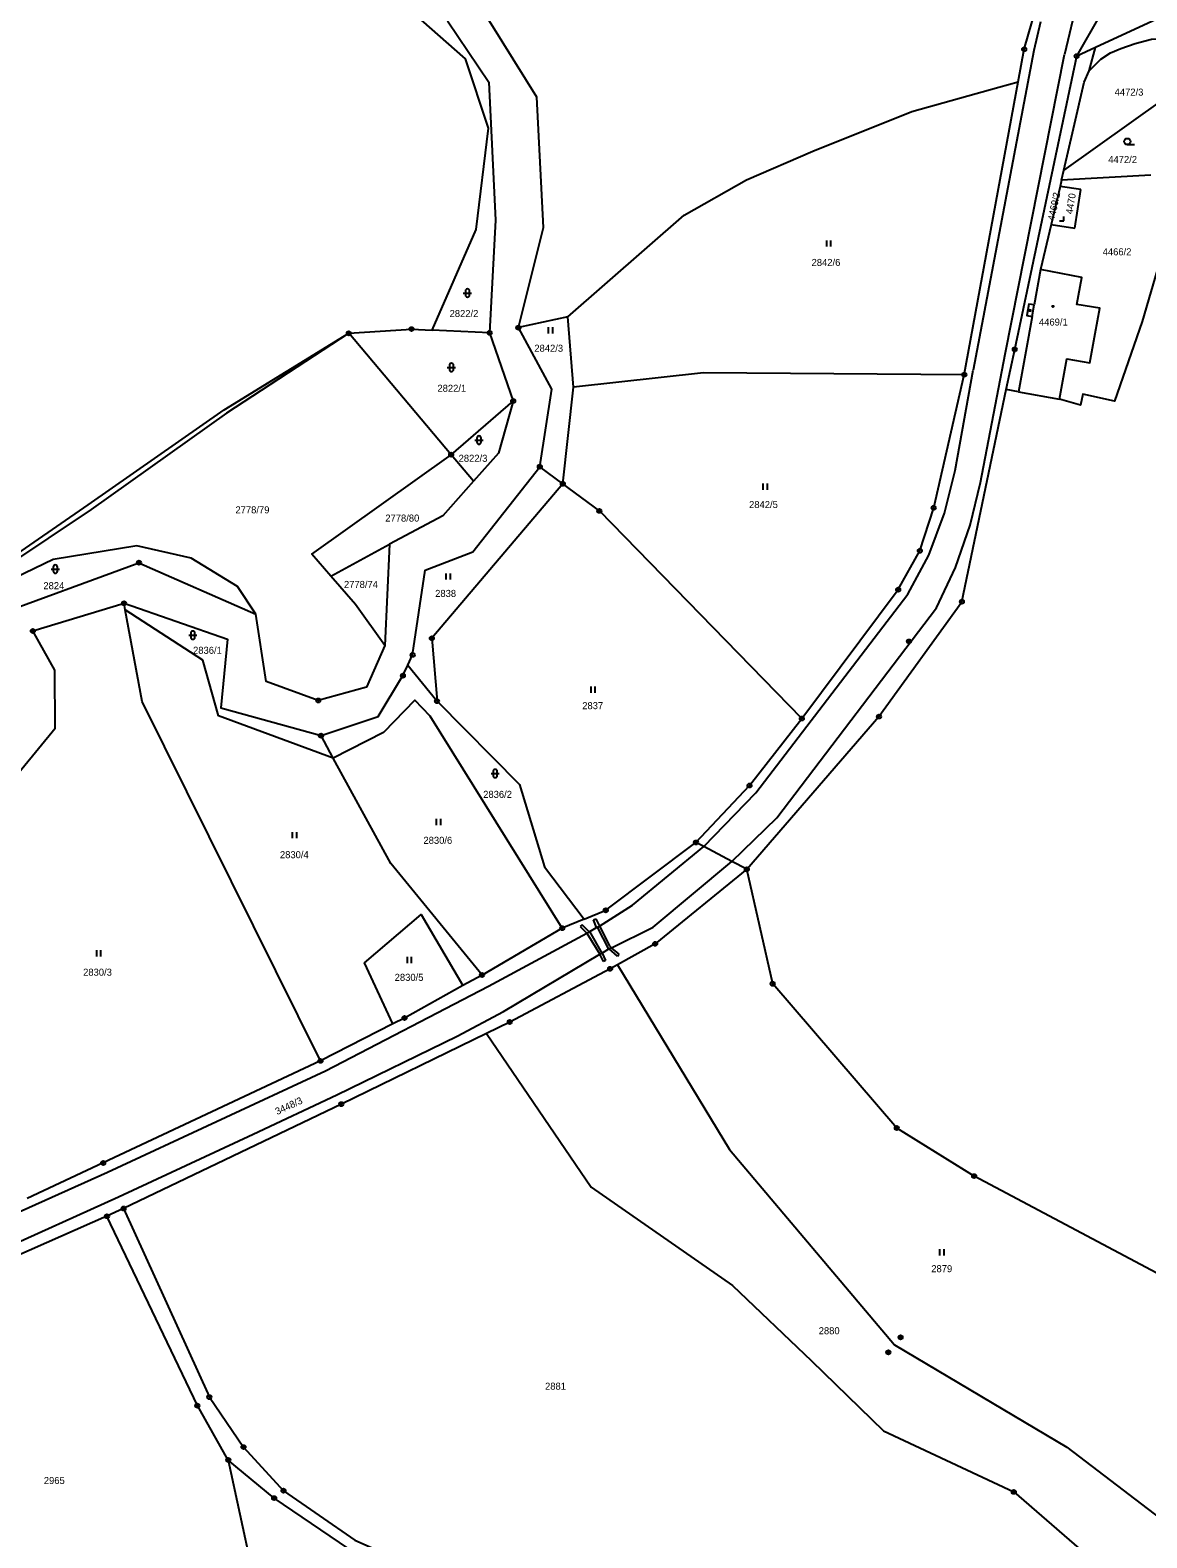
# Model space of a CAD drawing. Extents: x -733394 to -722299, y -1082822 to -1075049.
# Drawn here: x -726778 to -726508.1, y -1078292.1 to -1077927.7 of the extents above; entities that cross this region are included whole.
import ezdxf

# ---------------------------------------------------------------- set-up
doc = ezdxf.new("R2010")
doc.units = 0
for name, color, linetype in [('Hranice parcel', 7, 'Continuous'), ('Parcelní čísla', 7, 'Continuous'), ('Vnitřní kresba', 7, 'Continuous'), ('Značky bodu BP', 7, 'Continuous'), ('Značky budov', 7, 'Continuous'), ('Značky kultur', 7, 'Continuous')]:
    doc.layers.add(name, color=color, linetype=linetype)

msp = doc.modelspace()

# ---------------------------------------------------------------- linework, layer by layer
at = {"layer": 'Hranice parcel'}
for p, q in [((-726525.09, -1077934.01), (-726519.37, -1077923.99)), ((-726520.57, -1077931.93), (-726525.09, -1077934.01)), ((-726522.11, -1077937.58), (-726520.57, -1077931.93)), ((-726552.27, -1078011.01), (-726539.23, -1077940.23)), ((-726504.35, -1077944.6), (-726528.19, -1077961.56)), ((-726528.75, -1077963.98), (-726528.19, -1077961.56)), ((-726529.11, -1077965.49), (-726531.27, -1077974.69)), ((-726528.75, -1077963.98), (-726529.11, -1077965.49)), ((-726524.06, -1077966.28), (-726529.11, -1077965.49)), ((-726507.21, -1077962.79), (-726528.75, -1077963.98)), ((-726525.53, -1077975.6), (-726524.06, -1077966.28)), ((-726531.27, -1077974.69), (-726533.83, -1077985.61)), ((-726531.27, -1077974.69), (-726525.53, -1077975.6)), ((-726648.06, -1077996.98), (-726660.03, -1077999.63)), ((-726646.74, -1078013.98), (-726648.06, -1077996.98)), ((-726676.29, -1078030.35), (-726701.03, -1078000.99)), ((-726666.98, -1078000.89), (-726680.87, -1078000.22)), ((-726666.98, -1078000.89), (-726661.28, -1078017.37)), ((-726649.3, -1078037.37), (-726646.74, -1078013.98)), ((-726539.16, -1078015.15), (-726542.11, -1078014.62)), ((-726539.16, -1078015.15), (-726529.29, -1078016.92)), ((-726676.29, -1078030.35), (-726661.28, -1078017.37)), ((-726670.88, -1078036.77), (-726676.29, -1078030.35)), ((-726649.3, -1078037.37), (-726654.86, -1078033.24)), ((-726705.35, -1078059.69), (-726691.22, -1078051.96)), ((-726691.22, -1078051.96), (-726692.34, -1078076.48)), ((-726755.04, -1078067.84), (-726755.33, -1078066.25)), ((-726686.77, -1078081.24), (-726679.7, -1078089.92)), ((-726704.77, -1078103.69), (-726707.73, -1078098.25)), ((-726644.17, -1078142.62), (-726649.43, -1078144.78)), ((-726649.43, -1078144.78), (-726668.82, -1078156.12)), ((-726668.82, -1078156.12), (-726673.42, -1078158.67)), ((-726690.37, -1078167.94), (-726707.86, -1078176.87)), ((-726755.45, -1078212.56), (-726759.47, -1078214.42))]:
    msp.add_line(p, q, dxfattribs=at)
for points in [[(-726660.03, -1077999.63), (-726653.94, -1077975.39), (-726655.55, -1077943.91), (-726669.65, -1077921.32), (-726683.01, -1077905.75), (-726679.32, -1077899.58), (-726673.22, -1077896.62), (-726651.17, -1077893.78), (-726644.73, -1077885.21), (-726645.7, -1077873.04), (-726645.74, -1077854.21), (-726623.3, -1077844.01), (-726597.38, -1077824.94)], [(-726539.23, -1077940.23), (-726537.78, -1077932.34), (-726530.94, -1077908.56), (-726528.88, -1077897.46)], [(-726455.35, -1077916.04), (-726503.67, -1077924.11), (-726520.57, -1077931.93)], [(-726680.87, -1078000.22), (-726670.26, -1077975.87), (-726667.28, -1077951.39), (-726672.82, -1077934.66), (-726683.5, -1077925.22)], [(-726677.13, -1077925.51), (-726667.21, -1077940.28), (-726665.55, -1077973.63), (-726666.98, -1078000.89)], [(-726522.11, -1077937.58), (-726519.24, -1077934.76), (-726516.9, -1077933.22), (-726514.41, -1077932.18), (-726510.94, -1077930.96), (-726507.04, -1077929.88), (-726502.49, -1077929.82), (-726487.98, -1077934.6)], [(-726542.11, -1078014.62), (-726540.07, -1078004.9), (-726525.09, -1077934.01)], [(-726487.98, -1077934.6), (-726482.33, -1077936.47), (-726486.18, -1077958.05), (-726489.6, -1077957.22), (-726491.65, -1077967.94), (-726499.95, -1077966.19), (-726509.24, -1077998.13), (-726515.97, -1078017.39), (-726523.58, -1078015.73), (-726524.17, -1078018.36), (-726529.29, -1078016.92)], [(-726648.06, -1077996.98), (-726619.97, -1077972.42), (-726604.9, -1077963.9), (-726588.86, -1077957), (-726564.94, -1077947.4), (-726543.89, -1077941.53), (-726539.23, -1077940.23)], [(-726528.19, -1077961.56), (-726525.84, -1077951.47), (-726523.26, -1077940.27), (-726522.11, -1077937.58)], [(-726533.83, -1077985.61), (-726535.37, -1077994.15), (-726536.65, -1077993.92), (-726537.15, -1077996.71), (-726535.87, -1077996.94), (-726537.39, -1078005.36), (-726539.16, -1078015.15)], [(-726529.29, -1078016.92), (-726527.48, -1078007.15), (-726521.95, -1078008.15), (-726520.62, -1078001.02), (-726519.48, -1077994.92), (-726525.06, -1077994), (-726523.85, -1077987.48), (-726533.83, -1077985.61)], [(-726956.76, -1078103.07), (-726916.26, -1078096.62), (-726894.27, -1078097.31), (-726880.98, -1078099.02), (-726851.37, -1078093.33), (-726828.89, -1078086.54), (-726807.91, -1078074.35), (-726784.66, -1078056.71), (-726764.05, -1078042.49), (-726731.12, -1078019.48), (-726701.03, -1078000.99)], [(-726701.03, -1078000.99), (-726730.54, -1078020.3), (-726763.3, -1078043.55), (-726784.02, -1078057.48), (-726806.51, -1078076.04), (-726828.18, -1078088.73), (-726850.5, -1078095.99), (-726881.73, -1078103.05)], [(-726701.03, -1078000.99), (-726685.87, -1077999.98), (-726680.87, -1078000.22)], [(-726654.86, -1078033.24), (-726651.92, -1078014.54), (-726660.03, -1077999.63)], [(-726552.27, -1078011.01), (-726615.33, -1078010.58), (-726646.74, -1078013.98)], [(-726591.52, -1078094.12), (-726568.23, -1078062.96), (-726563, -1078053.57), (-726559.65, -1078043.19), (-726552.27, -1078011.01)], [(-726604.83, -1078130.55), (-726572.88, -1078093.64), (-726552.84, -1078065.87), (-726542.11, -1078014.62)], [(-726661.28, -1078017.37), (-726664.86, -1078029.99), (-726670.88, -1078036.77)], [(-726705.35, -1078059.69), (-726709.92, -1078054.41), (-726676.29, -1078030.35)], [(-726686.77, -1078081.24), (-726685.6, -1078078.73), (-726682.55, -1078058.29), (-726671.03, -1078053.82), (-726654.86, -1078033.24)], [(-726670.88, -1078036.77), (-726678.26, -1078045.08), (-726691.22, -1078051.96)], [(-726649.3, -1078037.37), (-726680.95, -1078074.72), (-726679.7, -1078089.92)], [(-726591.52, -1078094.12), (-726640.46, -1078043.93), (-726649.3, -1078037.37)], [(-726723.46, -1078068.91), (-726727.94, -1078062.21), (-726739.1, -1078055.38), (-726752.28, -1078052.41), (-726772.43, -1078055.69), (-726786.39, -1078062.39), (-726789.4, -1078067.06)], [(-726787.84, -1078069.73), (-726751.74, -1078056.44), (-726723.46, -1078068.91)], [(-726692.34, -1078076.48), (-726699.42, -1078066.54), (-726705.35, -1078059.69)], [(-726814.74, -1078139.94), (-726801.72, -1078132.62), (-726772.02, -1078096.47), (-726772.07, -1078082.42), (-726777.38, -1078072.95), (-726755.33, -1078066.25)], [(-726755.33, -1078066.25), (-726730.37, -1078074.9), (-726731.97, -1078091.53), (-726707.73, -1078098.25)], [(-726707.86, -1078176.87), (-726750.95, -1078090), (-726755.04, -1078067.84)], [(-726704.77, -1078103.69), (-726732.51, -1078093.46), (-726736.3, -1078080.04), (-726755.04, -1078067.84)], [(-726692.34, -1078076.48), (-726696.74, -1078086.57), (-726708.39, -1078089.74), (-726721.02, -1078085.17), (-726723.46, -1078068.91)], [(-726707.73, -1078098.25), (-726693.89, -1078093.66), (-726687.94, -1078083.74), (-726686.77, -1078081.24)], [(-726649.43, -1078144.78), (-726681.35, -1078093.57), (-726685.08, -1078089.69), (-726692.63, -1078097.46), (-726704.77, -1078103.69)], [(-726679.7, -1078089.92), (-726659.77, -1078110.08), (-726653.74, -1078129.99), (-726644.17, -1078142.62)], [(-726617.11, -1078124.06), (-726604.17, -1078110.31), (-726591.52, -1078094.12)], [(-726668.82, -1078156.12), (-726690.89, -1078129.17), (-726704.77, -1078103.69)], [(-726644.17, -1078142.62), (-726638.91, -1078140.46), (-726617.11, -1078124.06)], [(-726604.83, -1078130.55), (-726608.46, -1078128.63), (-726615.18, -1078125.08), (-726617.11, -1078124.06)], [(-726604.83, -1078130.55), (-726626.97, -1078148.57), (-726636.11, -1078153.64)], [(-726459.3, -1078257.53), (-726495.41, -1078233.66), (-726549.89, -1078204.71), (-726568.59, -1078193.09), (-726598.57, -1078158.23), (-726604.83, -1078130.55)], [(-726690.37, -1078167.94), (-726697.25, -1078153.16), (-726683.49, -1078141.46), (-726673.42, -1078158.67)], [(-726636.11, -1078153.64), (-726637.86, -1078154.61), (-726662.12, -1078167.47), (-726667.76, -1078170.22)], [(-726636.11, -1078153.64), (-726609.01, -1078198.32), (-726569.14, -1078245.5), (-726527.52, -1078270.22), (-726498.89, -1078292.05)], [(-726673.42, -1078158.67), (-726687.56, -1078166.5), (-726690.37, -1078167.94)], [(-726667.76, -1078170.22), (-726702.81, -1078187.31), (-726755.45, -1078212.56)], [(-726667.76, -1078170.22), (-726642.43, -1078207.35), (-726608.32, -1078231.18), (-726589.23, -1078249.4), (-726571.77, -1078266.28), (-726540.3, -1078281.05), (-726512.36, -1078305.31)], [(-726707.86, -1078176.87), (-726760.37, -1078201.53), (-726778.73, -1078210.16)], [(-726755.45, -1078212.56), (-726734.72, -1078258.13), (-726726.47, -1078270.21), (-726716.81, -1078280.76), (-726699.57, -1078292.75), (-726681.91, -1078300.5)], [(-726759.47, -1078214.42), (-726800.61, -1078232.52), (-726844.26, -1078251.65), (-726891.13, -1078272.13)], [(-726730.14, -1078273.34), (-726737.62, -1078260.19), (-726759.47, -1078214.42)], [(-726641.25, -1078325.8), (-726646.57, -1078316.41), (-726662.22, -1078310.65), (-726683.92, -1078304.12), (-726701.04, -1078294.84), (-726719.07, -1078282.54), (-726730.14, -1078273.34)], [(-726730.14, -1078273.34), (-726724.55, -1078299.46), (-726717.56, -1078318.29)]]:
    msp.add_lwpolyline(points, dxfattribs=at)
at = {"layer": 'Vnitřní kresba'}
for p, q in [((-726524.88, -1077920.32), (-726528.06, -1077933.62)), ((-726533.83, -1077925.74), (-726535.48, -1077932.64)), ((-726535.48, -1077932.64), (-726550.08, -1078009.91)), ((-726542.39, -1078006.06), (-726528.06, -1077933.62)), ((-726535.87, -1077996.94), (-726535.37, -1077994.15)), ((-726548.35, -1078037.09), (-726542.39, -1078006.06)), ((-726554.5, -1078034.19), (-726550.08, -1078009.91)), ((-726557.01, -1078044.44), (-726554.5, -1078034.19)), ((-726550.86, -1078047.35), (-726548.35, -1078037.09)), ((-726560.82, -1078054.6), (-726557.01, -1078044.44)), ((-726554.4, -1078057.63), (-726550.86, -1078047.35)), ((-726565.88, -1078064.07), (-726560.82, -1078054.6)), ((-726559, -1078067.32), (-726554.4, -1078057.63)), ((-726602.68, -1078112.08), (-726565.88, -1078064.07)), ((-726597.61, -1078118.14), (-726559, -1078067.32)), ((-726615.18, -1078125.08), (-726602.68, -1078112.08)), ((-726608.46, -1078128.63), (-726597.61, -1078118.14)), ((-726632.46, -1078139.2), (-726615.18, -1078125.08)), ((-726627.45, -1078144.51), (-726608.46, -1078128.63)), ((-726640.46, -1078144.28), (-726632.46, -1078139.2)), ((-726644.65, -1078143.99), (-726645.07, -1078144.42)), ((-726645.07, -1078144.42), (-726643.48, -1078145.97)), ((-726642.93, -1078145.67), (-726644.65, -1078143.99)), ((-726641.88, -1078142.76), (-726641.32, -1078142.55)), ((-726641.16, -1078144.65), (-726641.88, -1078142.76)), ((-726641.32, -1078142.55), (-726640.46, -1078144.28)), ((-726641.16, -1078144.65), (-726640.99, -1078144.55)), ((-726640.99, -1078144.55), (-726640.46, -1078144.28)), ((-726640.99, -1078144.55), (-726638.24, -1078149.9)), ((-726640.46, -1078144.28), (-726638, -1078149.06)), ((-726637.49, -1078149.5), (-726627.45, -1078144.51)), ((-726667.23, -1078158.81), (-726643.48, -1078145.97)), ((-726643.48, -1078145.97), (-726642.93, -1078145.67)), ((-726643.48, -1078145.97), (-726640.33, -1078151.1)), ((-726642.8, -1078145.6), (-726642.93, -1078145.67)), ((-726642.8, -1078145.6), (-726641.16, -1078144.65)), ((-726639.79, -1078150.84), (-726642.8, -1078145.6)), ((-726663.64, -1078164.9), (-726640.33, -1078151.1)), ((-726640.33, -1078151.1), (-726639.79, -1078150.84)), ((-726639.49, -1078152.82), (-726640.33, -1078151.1)), ((-726638.24, -1078149.9), (-726639.79, -1078150.84)), ((-726639.79, -1078150.84), (-726638.95, -1078152.56)), ((-726638.07, -1078149.79), (-726638.24, -1078149.9)), ((-726637.49, -1078149.5), (-726638.07, -1078149.79)), ((-726636.07, -1078151.52), (-726638.07, -1078149.79)), ((-726638, -1078149.06), (-726637.49, -1078149.5)), ((-726635.68, -1078151.07), (-726637.49, -1078149.5)), ((-726636.07, -1078151.52), (-726635.68, -1078151.07)), ((-726638.95, -1078152.56), (-726639.49, -1078152.82)), ((-726706.68, -1078179.3), (-726667.23, -1078158.81)), ((-726674.8, -1078170.9), (-726663.64, -1078164.9)), ((-726703.9, -1078185.06), (-726674.8, -1078170.9)), ((-726759.37, -1078203.77), (-726706.68, -1078179.3)), ((-726724.16, -1078194.59), (-726703.9, -1078185.06)), ((-726756.72, -1078209.72), (-726724.16, -1078194.59)), ((-726805.75, -1078224.57), (-726759.37, -1078203.77)), ((-726802.06, -1078230.28), (-726756.72, -1078209.72))]:
    msp.add_line(p, q, dxfattribs=at)
at = {"layer": 'Značky bodu BP'}
for centre, radius in [((-726537.78, -1077932.34), 0.5), ((-726537.78, -1077932.34), 0.0303), ((-726525.09, -1077934.01), 0.5), ((-726525.09, -1077934.01), 0.5), ((-726525.09, -1077934.01), 0.0303), ((-726525.09, -1077934.01), 0.0303), ((-726701.03, -1078000.99), 0.5), ((-726701.03, -1078000.99), 0.0303), ((-726685.87, -1077999.98), 0.5), ((-726685.87, -1077999.98), 0.0303), ((-726666.98, -1078000.89), 0.5), ((-726666.98, -1078000.89), 0.0303), ((-726660.03, -1077999.63), 0.5), ((-726660.03, -1077999.63), 0.0303), ((-726540.07, -1078004.9), 0.5), ((-726540.07, -1078004.9), 0.5), ((-726540.07, -1078004.9), 0.0303), ((-726540.07, -1078004.9), 0.0303), ((-726552.27, -1078011.01), 0.5), ((-726552.27, -1078011.01), 0.0303), ((-726661.28, -1078017.37), 0.5), ((-726661.28, -1078017.37), 0.0303), ((-726676.29, -1078030.35), 0.5), ((-726676.29, -1078030.35), 0.0303), ((-726654.86, -1078033.24), 0.5), ((-726654.86, -1078033.24), 0.0303), ((-726649.3, -1078037.37), 0.5), ((-726649.3, -1078037.37), 0.0303), ((-726640.46, -1078043.93), 0.5), ((-726640.46, -1078043.93), 0.0303), ((-726559.65, -1078043.19), 0.5), ((-726559.65, -1078043.19), 0.0303), ((-726563, -1078053.57), 0.5), ((-726751.74, -1078056.44), 0.5), ((-726751.74, -1078056.44), 0.0303), ((-726563, -1078053.57), 0.0303), ((-726568.23, -1078062.96), 0.5), ((-726568.23, -1078062.96), 0.0303), ((-726755.33, -1078066.25), 0.5), ((-726755.33, -1078066.25), 0.0303), ((-726552.84, -1078065.87), 0.5), ((-726552.84, -1078065.87), 0.5), ((-726552.84, -1078065.87), 0.0303), ((-726552.84, -1078065.87), 0.0303), ((-726777.38, -1078072.95), 0.5), ((-726777.38, -1078072.95), 0.0303), ((-726680.95, -1078074.72), 0.5), ((-726680.95, -1078074.72), 0.0303), ((-726565.62, -1078075.47), 0.5), ((-726685.6, -1078078.73), 0.5), ((-726685.6, -1078078.73), 0.0303), ((-726565.62, -1078075.47), 0.0303), ((-726687.94, -1078083.74), 0.5), ((-726687.94, -1078083.74), 0.0303), ((-726708.39, -1078089.74), 0.5), ((-726708.39, -1078089.74), 0.0303), ((-726679.7, -1078089.92), 0.5), ((-726679.7, -1078089.92), 0.0303), ((-726572.88, -1078093.64), 0.5), ((-726572.88, -1078093.64), 0.5), ((-726591.52, -1078094.12), 0.5), ((-726591.52, -1078094.12), 0.0303), ((-726572.88, -1078093.64), 0.0303), ((-726572.88, -1078093.64), 0.0303), ((-726707.73, -1078098.25), 0.5), ((-726707.73, -1078098.25), 0.0303), ((-726604.17, -1078110.31), 0.5), ((-726604.17, -1078110.31), 0.0303), ((-726617.11, -1078124.06), 0.5), ((-726617.11, -1078124.06), 0.5), ((-726617.11, -1078124.06), 0.0303), ((-726617.11, -1078124.06), 0.0303), ((-726604.83, -1078130.55), 0.5), ((-726604.83, -1078130.55), 0.5), ((-726604.83, -1078130.55), 0.5), ((-726604.83, -1078130.55), 0.0303), ((-726604.83, -1078130.55), 0.0303), ((-726604.83, -1078130.55), 0.0303), ((-726638.91, -1078140.46), 0.5), ((-726638.91, -1078140.46), 0.5), ((-726638.91, -1078140.46), 0.0303), ((-726638.91, -1078140.46), 0.0303), ((-726649.43, -1078144.78), 0.5), ((-726649.43, -1078144.78), 0.5), ((-726649.43, -1078144.78), 0.0303), ((-726649.43, -1078144.78), 0.0303), ((-726626.97, -1078148.57), 0.5), ((-726626.97, -1078148.57), 0.0303), ((-726637.86, -1078154.61), 0.5), ((-726637.86, -1078154.61), 0.0303), ((-726668.82, -1078156.12), 0.5), ((-726668.82, -1078156.12), 0.5), ((-726668.82, -1078156.12), 0.0303), ((-726668.82, -1078156.12), 0.0303), ((-726598.57, -1078158.23), 0.5), ((-726598.57, -1078158.23), 0.5), ((-726598.57, -1078158.23), 0.0303), ((-726598.57, -1078158.23), 0.0303), ((-726687.56, -1078166.5), 0.5), ((-726687.56, -1078166.5), 0.5), ((-726687.56, -1078166.5), 0.0303), ((-726687.56, -1078166.5), 0.0303), ((-726662.12, -1078167.47), 0.5), ((-726662.12, -1078167.47), 0.0303), ((-726707.86, -1078176.87), 0.5), ((-726707.86, -1078176.87), 0.5), ((-726707.86, -1078176.87), 0.0303), ((-726707.86, -1078176.87), 0.0303), ((-726702.81, -1078187.31), 0.5), ((-726702.81, -1078187.31), 0.0303), ((-726568.59, -1078193.09), 0.5), ((-726568.59, -1078193.09), 0.5), ((-726568.59, -1078193.09), 0.0303), ((-726568.59, -1078193.09), 0.0303), ((-726760.37, -1078201.53), 0.5), ((-726760.37, -1078201.53), 0.5), ((-726760.37, -1078201.53), 0.0303), ((-726760.37, -1078201.53), 0.0303), ((-726549.89, -1078204.71), 0.5), ((-726549.89, -1078204.71), 0.5), ((-726549.89, -1078204.71), 0.0303), ((-726549.89, -1078204.71), 0.0303), ((-726755.45, -1078212.56), 0.5), ((-726755.45, -1078212.56), 0.0303), ((-726759.47, -1078214.42), 0.5), ((-726759.47, -1078214.42), 0.0303), ((-726567.66, -1078243.68), 0.5), ((-726567.66, -1078243.68), 0.0303), ((-726570.61, -1078247.32), 0.5), ((-726570.61, -1078247.32), 0.0303), ((-726737.62, -1078260.19), 0.5), ((-726737.62, -1078260.19), 0.0303), ((-726734.72, -1078258.13), 0.5), ((-726734.72, -1078258.13), 0.0303), ((-726726.47, -1078270.21), 0.5), ((-726726.47, -1078270.21), 0.0303), ((-726730.14, -1078273.34), 0.5), ((-726730.14, -1078273.34), 0.0303), ((-726719.07, -1078282.54), 0.5), ((-726719.07, -1078282.54), 0.0303), ((-726716.81, -1078280.76), 0.5), ((-726716.81, -1078280.76), 0.0303), ((-726540.3, -1078281.05), 0.5), ((-726540.3, -1078281.05), 0.0303)]:
    msp.add_circle(centre, radius, dxfattribs=at)
at = {"layer": 'Značky budov'}
for centre in [(-726530.86, -1077994.5), (-726536.37, -1077995.49)]:
    msp.add_circle(centre, 0.175, dxfattribs=at)
at = {"layer": 'Značky kultur'}
for p, q in [((-726512.86, -1077955.39), (-726511.11, -1077955.39)), ((-726528.23, -1077973.79), (-726528.23, -1077972.79)), ((-726529.23, -1077973.79), (-726528.23, -1077973.79)), ((-726585.49, -1077980.05), (-726585.49, -1077978.55)), ((-726584.49, -1077980.05), (-726584.49, -1077978.55)), ((-726673.34, -1077991.26), (-726671.34, -1077991.26)), ((-726672.84, -1077990.76), (-726672.84, -1077991.76)), ((-726671.84, -1077991.76), (-726671.84, -1077990.76)), ((-726652.74, -1078001.03), (-726652.74, -1077999.53)), ((-726651.74, -1078001.03), (-726651.74, -1077999.53)), ((-726677.21, -1078009.24), (-726675.21, -1078009.24)), ((-726676.71, -1078008.74), (-726676.71, -1078009.74)), ((-726675.71, -1078009.74), (-726675.71, -1078008.74)), ((-726670.54, -1078026.81), (-726668.54, -1078026.81)), ((-726670.04, -1078026.31), (-726670.04, -1078027.31)), ((-726669.04, -1078027.31), (-726669.04, -1078026.31)), ((-726600.84, -1078038.81), (-726600.84, -1078037.31)), ((-726599.84, -1078038.81), (-726599.84, -1078037.31)), ((-726772.96, -1078058), (-726770.96, -1078058)), ((-726772.46, -1078057.5), (-726772.46, -1078058.5)), ((-726771.46, -1078058.5), (-726771.46, -1078057.5)), ((-726677.47, -1078060.52), (-726677.47, -1078059.02)), ((-726676.47, -1078060.52), (-726676.47, -1078059.02)), ((-726739.71, -1078073.96), (-726737.71, -1078073.96)), ((-726739.21, -1078073.46), (-726739.21, -1078074.46)), ((-726738.21, -1078074.46), (-726738.21, -1078073.46)), ((-726642.47, -1078087.89), (-726642.47, -1078086.39)), ((-726641.47, -1078087.89), (-726641.47, -1078086.39)), ((-726666.64, -1078107.4), (-726664.64, -1078107.4)), ((-726666.14, -1078106.9), (-726666.14, -1078107.9)), ((-726665.14, -1078107.9), (-726665.14, -1078106.9)), ((-726679.79, -1078119.85), (-726679.79, -1078118.35)), ((-726678.79, -1078119.85), (-726678.79, -1078118.35)), ((-726714.6, -1078123.06), (-726714.6, -1078121.56)), ((-726713.6, -1078123.06), (-726713.6, -1078121.56)), ((-726761.92, -1078151.6), (-726761.92, -1078150.1)), ((-726760.92, -1078151.6), (-726760.92, -1078150.1)), ((-726686.87, -1078153.21), (-726686.87, -1078151.71)), ((-726685.87, -1078153.21), (-726685.87, -1078151.71)), ((-726558.14, -1078223.91), (-726558.14, -1078222.41)), ((-726557.14, -1078223.91), (-726557.14, -1078222.41))]:
    msp.add_line(p, q, dxfattribs=at)
msp.add_circle((-726512.86, -1077954.64), 0.75, dxfattribs=at)
for centre, start, end in [((-726672.34, -1077990.76), 0, 180), ((-726672.34, -1077991.76), 180, 359.9879), ((-726676.21, -1078008.74), 0, 180), ((-726676.21, -1078009.74), 180, 359.9879), ((-726669.54, -1078026.31), 0, 180), ((-726669.54, -1078027.31), 180, 359.9879), ((-726771.96, -1078057.5), 0, 180), ((-726771.96, -1078058.5), 180, 359.9879), ((-726738.71, -1078073.46), 0, 180), ((-726738.71, -1078074.46), 180, 359.9879), ((-726665.64, -1078106.9), 0, 180), ((-726665.64, -1078107.9), 180, 359.9879)]:
    msp.add_arc(centre, 0.5, start, end, dxfattribs=at)

# ---------------------------------------------------------------- texts
at = {"layer": 'Parcelní čísla'}
for s, p in [('4472/3', (-726515.93, -1077943.55)), ('4472/2', (-726517.47, -1077959.83)), ('4466/2', (-726518.82, -1077982.15)), ('2842/6', (-726589.17, -1077984.72)), ('2822/2', (-726676.66, -1077997.07)), ('4469/1', (-726534.22, -1077999.13)), ('2842/3', (-726656.18, -1078005.46)), ('2822/1', (-726679.6, -1078015.14)), ('2822/3', (-726674.48, -1078032.06)), ('2842/5', (-726604.28, -1078043.24)), ('2778/79', (-726728.42, -1078044.52)), ('2778/80', (-726692.2, -1078046.51)), ('2778/74', (-726702.19, -1078062.55)), ('2824', (-726774.84, -1078062.85)), ('2838', (-726680.15, -1078064.72)), ('2836/1', (-726738.66, -1078078.47)), ('2837', (-726644.6, -1078091.85)), ('2836/2', (-726668.54, -1078113.29)), ('2830/6', (-726682.98, -1078124.4)), ('2830/4', (-726717.66, -1078127.87)), ('2830/3', (-726765.23, -1078156.28)), ('2830/5', (-726689.93, -1078157.52)), ('2879', (-726560.24, -1078227.94)), ('2880', (-726587.45, -1078242.94)), ('2881', (-726653.59, -1078256.34)), ('2965', (-726774.73, -1078279.14))]:
    msp.add_text(s, height=1.7, dxfattribs=at).set_placement(p)
for s, rotation, p in [('4469/2', 78, (-726530.5, -1077973.94)), ('4470', 81, (-726526.09, -1077972.29)), ('3448/3', 25, (-726718.33, -1078189.98))]:
    msp.add_text(s, height=1.7, rotation=rotation, dxfattribs=at).set_placement(p)

doc.saveas('drawing.dxf')
